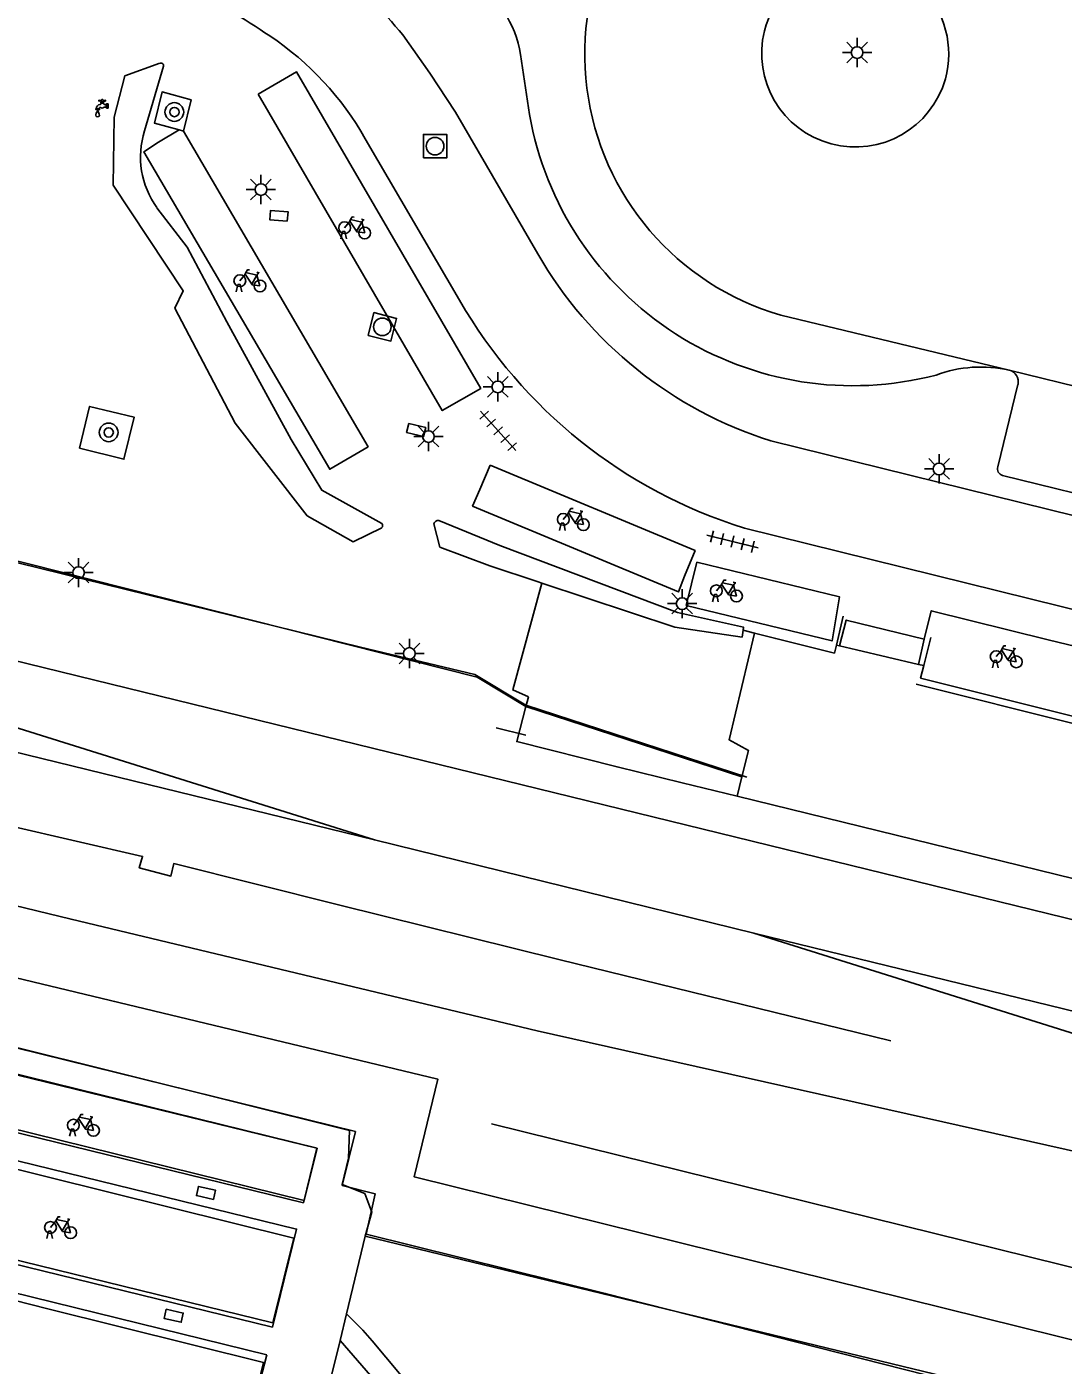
# Model space of a CAD drawing. Extents: x 131000 to 133014, y 396499 to 399001.
# Drawn here: x 131743 to 131787.3, y 397362.6 to 397419.8 of the extents above; entities that cross this region are included whole.
import ezdxf

# ---------------------------------------------------------------- set-up
doc = ezdxf.new("R2010")
doc.units = 0
for name, color, linetype in [('gg-afsc-hekwerk', 7, 'Continuous'), ('gg-afsc-muur', 7, 'Continuous'), ('gg-aspt-spoorlijn', 7, 'Continuous'), ('gg-knt-bronhoudergrens', 7, 'Continuous'), ('gg-knt-trap', 7, 'Continuous'), ('gg-knt-verharding', 7, 'Continuous'), ('gg-knt-verharding nz', 7, 'Continuous'), ('gt-grn-groengrens', 7, 'Continuous'), ('gt-symb-boom', 7, 'Continuous'), ('gt-symb-fietsenrek', 7, 'Continuous'), ('gt-symb-kolk center center', 7, 'Continuous'), ('gt-symb-lichtmast', 7, 'Continuous'), ('gt-symb-rioolschacht', 7, 'Continuous'), ('gt-symb-tegel verharding', 7, 'Continuous'), ('gt-symb-watertappunt', 7, 'Continuous'), ('gx-grn-IMGEO niveau 01', 7, 'Continuous'), ('gx-grn-maaiveld', 7, 'Continuous')]:
    doc.layers.add(name, color=color, linetype=linetype)

# ---------------------------------------------------------------- blocks, each defined once
blk = doc.blocks.new('gt0-WTP')
at = {"layer": 'gt-symb-watertappunt'}
for p, q in [((-0.141, 0.229), (-0.141, 0.214)), ((-0.141, 0.229), (-0.141, 0.214)), ((-0.125, 0.198), (-0.041, 0.207)), ((-0.125, 0.198), (-0.041, 0.207)), ((-0.042, 0.234), (-0.124, 0.243)), ((-0.042, 0.234), (-0.124, 0.243)), ((-0.024, 0.244), (-0.031, 0.238)), ((-0.024, 0.244), (-0.031, 0.238)), ((-0.019, 0.266), (-0.019, 0.256)), ((-0.019, 0.266), (-0.019, 0.256)), ((-0.017, 0.184), (-0.018, 0.164)), ((-0.017, 0.184), (-0.018, 0.164)), ((0.022, 0.164), (0.021, 0.183)), ((0.022, 0.164), (0.021, 0.183)), ((0.023, 0.256), (0.024, 0.267)), ((0.023, 0.256), (0.024, 0.267)), ((0.035, 0.238), (0.028, 0.245)), ((0.035, 0.238), (0.028, 0.245)), ((0.128, 0.243), (0.046, 0.233)), ((0.128, 0.243), (0.046, 0.233)), ((0.046, 0.206), (0.129, 0.198)), ((0.046, 0.206), (0.129, 0.198)), ((0.145, 0.213), (0.145, 0.228)), ((0.145, 0.213), (0.145, 0.228)), ((0.183, 0.079), (0.183, -0.086)), ((0.183, 0.079), (0.183, -0.086)), ((0.244, 0.089), (0.193, 0.089)), ((0.244, 0.089), (0.193, 0.089)), ((0.254, -0.086), (0.254, 0.079)), ((0.254, -0.086), (0.254, 0.079)), ((-0.251, -0.124), (-0.126, -0.124)), ((-0.251, -0.124), (-0.126, -0.124)), ((0.193, -0.096), (0.244, -0.096)), ((0.193, -0.096), (0.244, -0.096))]:
    blk.add_line(p, q, dxfattribs=at)
for points in [[(0.078, -0.063), (0.172, -0.063), (0.172, 0.059), (0.092, 0.059), (0.072, 0.074), (0.053, 0.089), (0.054, 0.111), (-0.048, 0.111), (-0.049, 0.089), (-0.09, 0.059)], [(0.078, -0.063), (0.172, -0.063), (0.172, 0.059), (0.092, 0.059), (0.072, 0.074), (0.053, 0.089), (0.054, 0.111), (-0.048, 0.111), (-0.049, 0.089), (-0.09, 0.059)], [(-0.028, 0.154), (-0.059, 0.154), (-0.059, 0.124), (0.064, 0.124), (0.064, 0.154), (0.032, 0.154)], [(-0.028, 0.154), (-0.059, 0.154), (-0.059, 0.124), (0.064, 0.124), (0.064, 0.154), (0.032, 0.154)], [(-0.03, 0.196), (-0.03, 0.194), (-0.027, 0.194)], [(-0.03, 0.196), (-0.03, 0.194), (-0.027, 0.194)], [(0.031, 0.193), (0.035, 0.193), (0.035, 0.196)], [(0.031, 0.193), (0.035, 0.193), (0.035, 0.196)], [(-0.121, -0.355), (-0.189, -0.203), (-0.267, -0.348)], [(-0.121, -0.355), (-0.189, -0.203), (-0.267, -0.348)]]:
    blk.add_lwpolyline(points, dxfattribs=at)
blk.add_lwpolyline([(-0.269, -0.13), (-0.109, -0.13), (-0.109, -0.16), (-0.269, -0.16)], close=True, dxfattribs=at)
blk.add_lwpolyline([(-0.269, -0.13), (-0.109, -0.13), (-0.109, -0.16), (-0.269, -0.16)], close=True, dxfattribs=at)
for centre, radius, start, end in [((-0.065, -0.125), 0.186, 97.6391, 179.5238), ((-0.065, -0.125), 0.186, 97.6391, 179.5238), ((-0.126, 0.228), 0.015, 83.5026, 178.1535), ((-0.126, 0.228), 0.015, 83.5026, 178.1535), ((-0.126, 0.213), 0.015, 178.1535, 275.5795), ((-0.126, 0.213), 0.015, 178.1535, 275.5795), ((-0.04, 0.249), 0.015, 263.5026, 310.2535), ((-0.04, 0.249), 0.015, 263.5026, 310.2535), ((-0.04, 0.197), 0.01, 358.8072, 95.5795), ((-0.04, 0.197), 0.01, 358.8072, 95.5795), ((-0.028, 0.164), 0.01, 270, 358.8072), ((-0.028, 0.164), 0.01, 270, 358.8072), ((-0.027, 0.184), 0.01, 358.8072, 88.8072), ((-0.027, 0.184), 0.01, 358.8072, 88.8072), ((-0.034, 0.255), 0.015, 313.7443, 2.488), ((-0.034, 0.255), 0.015, 313.7443, 2.488), ((0.002, 0.256), 0.0242, 27.6778, 154.2233), ((0.002, 0.256), 0.0242, 27.6778, 154.2233), ((0.031, 0.183), 0.01, 91.1928, 181.1928), ((0.031, 0.183), 0.01, 91.1928, 181.1928), ((0.032, 0.164), 0.01, 181.1928, 270), ((0.032, 0.164), 0.01, 181.1928, 270), ((0.038, 0.256), 0.015, 177.512, 226.2557), ((0.038, 0.256), 0.015, 177.512, 226.2557), ((0.046, 0.249), 0.0156, 223.3793, 270.1302), ((0.046, 0.249), 0.0156, 223.3793, 270.1302), ((0.045, 0.196), 0.01, 84.4205, 181.1928), ((0.045, 0.196), 0.01, 84.4205, 181.1928), ((0.13, 0.228), 0.015, 1.8465, 96.4974), ((0.13, 0.228), 0.015, 1.8465, 96.4974), ((0.13, 0.213), 0.015, 264.4205, 1.8465), ((0.13, 0.213), 0.015, 264.4205, 1.8465), ((0.193, 0.079), 0.01, 90, 180), ((0.193, 0.079), 0.01, 90, 180), ((0.244, 0.079), 0.01, 0, 90), ((0.244, 0.079), 0.01, 0, 90), ((-0.196, -0.388), 0.0814, 151.1653, 24.0576), ((-0.196, -0.388), 0.0814, 151.1653, 24.0576), ((-0.074, -0.114), 0.0533, 95.9137, 190.2253), ((-0.074, -0.114), 0.0533, 95.9137, 190.2253), ((0, 0), 0.1, 217.5976, 321.3207), ((0, 0), 0.1, 217.5976, 321.3207), ((0.193, -0.086), 0.01, 180, 270), ((0.193, -0.086), 0.01, 180, 270), ((0.244, -0.086), 0.01, 270, 360), ((0.244, -0.086), 0.01, 270, 360)]:
    blk.add_arc(centre, radius, start, end, dxfattribs=at)
blk = doc.blocks.new('gt0-LMAST')
at = {"layer": 'gt-symb-lichtmast'}
for p, q in [((-0.005, 0.246), (-0.005, 0.621)), ((-0.182, 0.173), (-0.447, 0.438)), ((0.172, 0.173), (0.437, 0.438)), ((-0.255, -0.004), (-0.63, -0.004)), ((-0.182, -0.181), (-0.447, -0.446)), ((-0.005, -0.254), (-0.005, -0.629)), ((0.437, -0.446), (0.172, -0.181)), ((0.245, -0.004), (0.62, -0.004))]:
    blk.add_line(p, q, dxfattribs=at)
blk.add_circle((-0.005, -0.004), 0.25, dxfattribs=at)
blk = doc.blocks.new('gt0-RS')
at = {"layer": 'gt-symb-rioolschacht'}
blk.add_lwpolyline([(-0.5, -0.5), (0.5, -0.5), (0.5, 0.5), (-0.5, 0.5)], close=True, dxfattribs=at)
blk.add_circle((0, 0), 0.375, dxfattribs=at)
blk = doc.blocks.new('gt0-BOOM')
at = {"layer": 'gt-symb-boom'}
for radius in [0.4, 0.2]:
    blk.add_circle((0, 0), radius, dxfattribs=at)
blk = doc.blocks.new('gt0-FREK')
at = {"layer": 'gt-symb-fietsenrek'}
for p, q in [((0.259, 0.762), (0.294, 0.823)), ((0.54, 0.335), (0.259, 0.762)), ((0.294, 0.823), (0.767, 0.714)), ((0.767, 0.714), (0.54, 0.335)), ((0.757, 0.841), (0.866, 0.816)), ((0.767, 0.714), (0.84, 0.822)), ((0.895, 0.252), (0.767, 0.714))]:
    blk.add_line(p, q, dxfattribs=at)
for points in [[(0.036, 0.476), (0.228, 0.708), (0.259, 0.762)], [(0.294, 0.823), (0.36, 0.937), (0.452, 0.935)], [(-0.124, 0), (-0.047, 0.312), (0.053, 0.312), (0.12, 0)], [(0.54, 0.335), (0.555, 0.305), (0.895, 0.252)]]:
    blk.add_lwpolyline(points, dxfattribs=at)
for centre in [(0.036, 0.476), (0.895, 0.252)]:
    blk.add_circle(centre, 0.252, dxfattribs=at)
blk = doc.blocks.new('gt0-KOLKCC')
at = {"layer": 'gt-symb-kolk center center'}
blk.add_lwpolyline([(-0.375, 0.2), (0.375, 0.2), (0.375, -0.2), (-0.375, -0.2)], close=True, dxfattribs=at)
blk = doc.blocks.new('gt0-TEG1')
at = {"layer": 'gt-symb-tegel verharding'}
for p, q in [((-1.125, 0), (1.125, 0)), ((-0.9, -0.25), (-0.9, 0.25)), ((-0.45, -0.25), (-0.45, 0.25)), ((0, -0.25), (0, 0.25)), ((0.45, -0.25), (0.45, 0.25)), ((0.9, -0.25), (0.9, 0.25))]:
    blk.add_line(p, q, dxfattribs=at)

msp = doc.modelspace()

# ---------------------------------------------------------------- linework, layer by layer
at = {"layer": 'gg-afsc-hekwerk'}
msp.add_line((131763.101, 397389.841), (131764.368, 397389.526), dxfattribs=at)
for points in [[(131773.803, 397387.731), (131764.361, 397390.805), (131762.176, 397392.112), (131757.298, 397393.292), (131742.728, 397396.881), (131725.995, 397401.003)], [(131773.637, 397394.011), (131774.134, 397393.883), (131775.033, 397393.652), (131777.542, 397393.034), (131777.623, 397393.376), (131777.912, 397394.603)], [(131781.027, 397391.698), (131787.849, 397389.992), (131792.493, 397388.832), (131806.112, 397385.437), (131822.134, 397381.485), (131829.711, 397379.565)], [(131779.947, 397376.463), (131765.767, 397379.945), (131756.358, 397382.28), (131749.326, 397384.036), (131749.202, 397383.503), (131747.851, 397383.857), (131747.991, 397384.345), (131742.325, 397385.649), (131736.618, 397387.108), (131736.842, 397388.039)], [(131961.614, 397310.537), (131944.559, 397315.167), (131934.543, 397317.934), (131930.553, 397319.06), (131916.356, 397323.122), (131892.311, 397329.704), (131854.564, 397340.216), (131849.637, 397341.442), (131818.287, 397349.449), (131799.726, 397357.003), (131796.969, 397358.251), (131767.753, 397365.671), (131757.54, 397368.204), (131757.928, 397369.923), (131756.523, 397370.287), (131757.084, 397372.587), (131749.057, 397374.568), (131739.292, 397376.973), (131731.963, 397378.765)], [(131737.227, 397377.431), (131742.153, 397376.298), (131756.824, 397372.632), (131756.791, 397371.444), (131756.513, 397370.324), (131757.484, 397369.94), (131757.788, 397369.144), (131757.493, 397368.124)], [(132064.862, 397285.108), (132014.808, 397296.961), (131960.196, 397310.355), (131916.356, 397323.122), (131885.215, 397331.93), (131818.576, 397347.936), (131796.933, 397358.565), (131757.493, 397368.124)]]:
    msp.add_lwpolyline(points, dxfattribs=at)
at = {"layer": 'gg-afsc-muur'}
for p, q in [((131748.081, 397415.347), (131748.887, 397418.113)), ((131764.886, 397396.075), (131765.043, 397396.023))]:
    msp.add_line(p, q, dxfattribs=at)
for points in [[(131758.204, 397398.386), (131756.986, 397397.789), (131755.029, 397398.893), (131751.947, 397402.856), (131749.373, 397407.771), (131749.729, 397408.506), (131746.73, 397413.02), (131746.777, 397415.933), (131747.23, 397417.697), (131748.736, 397418.232)], [(131758.217, 397398.573), (131755.652, 397399.991), (131754.341, 397402.159), (131751.596, 397407.192), (131749.891, 397410.372), (131748.604, 397412.064)], [(131760.437, 397398.556), (131760.694, 397397.56), (131762.825, 397396.755), (131764.886, 397396.075)], [(131773.637, 397394.011), (131773.656, 397394.142), (131770.841, 397394.763), (131763.244, 397397.63), (131760.641, 397398.695)], [(131781.658, 397393.695), (131781.357, 397392.495), (131781.223, 397391.96), (131810.631, 397384.618), (131829.857, 397379.985), (131830.077, 397380.813), (131830.317, 397381.714)]]:
    msp.add_lwpolyline(points, dxfattribs=at)
for centre, radius, start, end in [((131748.781, 397418.133), 0.108, 349.2605, 114.2576), ((131751.577, 397414.221), 3.673, 162.1464, 215.9565), ((131758.101, 397398.487), 0.144, 315.5091, 36.5374), ((131760.614, 397398.515), 0.182, 81.4366, 167.1023)]:
    msp.add_arc(centre, radius, start, end, dxfattribs=at)
at = {"layer": 'gg-aspt-spoorlijn'}
for p, q in [((131730.687, 397393.578), (131757.904, 397385.057)), ((131730.13, 397391.837), (131757.904, 397385.057)), ((131757.904, 397385.057), (131774.105, 397381.07)), ((131774.105, 397381.07), (131801.436, 397372.467)), ((131774.105, 397381.07), (131801.874, 397374.268))]:
    msp.add_line(p, q, dxfattribs=at)
for points in [[(131730.419, 397395.679), (131868.942, 397361.737), (131903.166, 397353.165), (132046.719, 397318.202), (132097.768, 397305.577)], [(131733.135, 397384.528), (131744.941, 397381.656), (131764.841, 397376.893), (131798.667, 397369.303), (131817.252, 397364.815)], [(131762.896, 397372.918), (131792.642, 397365.556), (131855.301, 397350.733)]]:
    msp.add_lwpolyline(points, dxfattribs=at)
at = {"layer": 'gg-knt-bronhoudergrens'}
for p, q in [((131777.759, 397393.344), (131777.623, 397393.376)), ((131764.472, 397391.164), (131764.416, 397390.949))]:
    msp.add_line(p, q, dxfattribs=at)
for points in [[(131765.043, 397396.023), (131763.802, 397391.457), (131764.472, 397391.164)], [(131787.591, 397390.37), (131781.223, 397391.96), (131781.357, 397392.495), (131781.131, 397392.548)]]:
    msp.add_lwpolyline(points, dxfattribs=at)
at = {"layer": 'gg-knt-trap'}
msp.add_line((131781.378, 397393.631), (131781.131, 397392.548), dxfattribs=at)
msp.add_lwpolyline([(131777.759, 397393.344), (131778.049, 397394.442), (131781.378, 397393.631)], dxfattribs=at)
at = {"layer": 'gg-knt-verharding'}
for p, q in [((131764.139, 397418.606), (131764.514, 397416.052)), ((131749.555, 397415.388), (131749.736, 397415.338)), ((131761.535, 397408.112), (131757.499, 397415.004)), ((131775.252, 397407.469), (131785.005, 397405.12)), ((131788.901, 397404.159), (131785.005, 397405.12)), ((131784.526, 397400.987), (131785.381, 397404.503)), ((131726.016, 397401.17), (131762.283, 397392.002)), ((131773.703, 397398.375), (131834.879, 397383.175)), ((131788.264, 397393.212), (131786.674, 397393.605)), ((131756.709, 397364.801), (131757.493, 397368.124)), ((131756.43, 397363.66), (131756.709, 397364.801)), ((131756.43, 397363.66), (131755.679, 397360.659)), ((131759.51, 397360.11), (131756.43, 397363.66))]:
    msp.add_line(p, q, dxfattribs=at)
for points in [[(131764.87, 397410.09), (131761.364, 397416.147), (131760.268, 397417.815), (131759.11, 397419.442)], [(131749.736, 397415.338), (131750.064, 397416.671), (131748.828, 397417.01), (131748.499, 397415.677), (131749.555, 397415.388)], [(131745.294, 397401.781), (131745.731, 397403.575), (131747.635, 397403.107), (131747.198, 397401.313), (131745.294, 397401.781)], [(131784.721, 397400.625), (131790.063, 397399.306), (131791.136, 397403.608)], [(131774.822, 397402.104), (131876.67, 397376.935), (131879.568, 397376.174), (131882.462, 397375.384), (131906.495, 397368.721), (131912.543, 397367.111), (131948.179, 397358.291)], [(131786.674, 397393.605), (131781.679, 397394.84), (131781.378, 397393.631)], [(131743.046, 397361.44), (131752.271, 397359.169), (131753.158, 397362.717), (131743.941, 397365.019)]]:
    msp.add_lwpolyline(points, dxfattribs=at)
for centre, radius, start, end in [((131778.495, 397418.626), 11.619, 120.6589, 253.7938), ((131720.812, 397370.465), 58.809, 56.31773, 64.1143), ((131778.425, 397418.633), 3.998, 344.5882, 165.6293), ((131747.6, 397410.059), 14.85, 39.1874, 54.6633), ((131759.279, 397417.787), 4.928, 9.5632, 55.9586), ((131746.328, 397408.742), 12.807, 29.2711, 56.3335), ((131778.431, 397418.656), 3.999, 165.9713, 344.2461), ((131778.33, 397418.484), 14.029, 189.984, 284.6707), ((131780.088, 397418.86), 17.564, 209.955, 252.5543), ((131779.987, 397418.699), 21.274, 209.8464, 252.8191), ((131783.795, 397399.73), 5.525, 77.3436, 110.2431), ((131784.88, 397404.621), 0.515, 346.7818, 75.9345), ((131784.778, 397400.889), 0.27, 158.7755, 257.8449)]:
    msp.add_arc(centre, radius, start, end, dxfattribs=at)
at = {"layer": 'gg-knt-verharding nz'}
for p, q in [((131749.555, 397415.388), (131748.667, 397414.867)), ((131734.662, 397367.336), (131743.941, 397365.019))]:
    msp.add_line(p, q, dxfattribs=at)
for points in [[(131752.928, 397416.909), (131754.571, 397417.864), (131762.434, 397404.342), (131760.789, 397403.391), (131752.928, 397416.909)], [(131748.667, 397414.867), (131748.053, 397414.451), (131755.988, 397400.884), (131757.623, 397401.851), (131749.736, 397415.338)], [(131762.836, 397401.055), (131762.398, 397400.021), (131762.084, 397399.31), (131770.886, 397395.645), (131771.132, 397396.323), (131771.592, 397397.409), (131762.836, 397401.055)], [(131771.669, 397396.912), (131771.209, 397395.069), (131777.441, 397393.551), (131777.759, 397395.429), (131771.669, 397396.912)], [(131736.373, 397374.221), (131754.891, 397369.645), (131755.442, 397371.875), (131736.963, 397376.441)], [(131735.056, 397368.948), (131753.557, 397364.421), (131754.451, 397368.038), (131735.944, 397372.63)]]:
    msp.add_lwpolyline(points, dxfattribs=at)
at = {"layer": 'gt-grn-groengrens'}
msp.add_lwpolyline([(131756.709, 397364.801), (131757.403, 397364.107), (131757.8, 397363.65), (131761.304, 397359.46)], dxfattribs=at)
at = {"layer": 'gx-grn-IMGEO niveau 01'}
for points in [[(131737.166, 397376.339), (131736.613, 397374.086), (131736.595, 397374.013), (131754.863, 397369.546), (131755.434, 397371.872), (131737.166, 397376.339)], [(131753.548, 397364.235), (131754.572, 397368.423), (131736.359, 397372.876), (131736.288, 397372.585), (131735.335, 397368.689), (131753.548, 397364.235)], [(131753.293, 397363.051), (131735.063, 397367.535), (131734.063, 397363.471), (131752.252, 397358.983), (131753.293, 397363.051)]]:
    msp.add_lwpolyline(points, dxfattribs=at)
at = {"layer": 'gx-grn-maaiveld'}
for p, q in [((131774.134, 397393.883), (131773.637, 397394.011)), ((131774.134, 397393.883), (131775.033, 397393.652)), ((131764.365, 397390.752), (131762.283, 397392.002)), ((131764.365, 397390.752), (131764.416, 397390.949)), ((131773.592, 397387.74), (131764.365, 397390.752)), ((131773.592, 397387.74), (131773.392, 397386.922))]:
    msp.add_line(p, q, dxfattribs=at)
for points in [[(131765.043, 397396.023), (131770.722, 397394.142), (131773.594, 397393.713), (131773.637, 397394.011)], [(131774.134, 397393.883), (131773.046, 397389.322), (131773.869, 397388.876), (131773.592, 397387.74)], [(131777.623, 397393.376), (131777.542, 397393.034), (131775.033, 397393.652)], [(131777.759, 397393.344), (131778.481, 397393.174), (131781.131, 397392.548)], [(131773.392, 397386.922), (131771.037, 397387.495), (131768.259, 397388.169), (131763.976, 397389.251), (131764.365, 397390.752)], [(131773.392, 397386.922), (131873.211, 397362.425), (131920.515, 397350.625), (132004.818, 397330.038), (132041.097, 397321.185)], [(131732.985, 397381.463), (131760.606, 397374.822), (131759.585, 397370.66), (131791.936, 397362.64), (131854.61, 397347.814), (131886.275, 397338.155), (131925.106, 397323.917), (131939.256, 397319.095), (131943.912, 397317.568), (131951.217, 397315.332), (131969.045, 397310.616), (132053.802, 397290.43), (132065.195, 397287.116), (132066.829, 397285.59), (132067.499, 397285.439)]]:
    msp.add_lwpolyline(points, dxfattribs=at)

# ---------------------------------------------------------------- block references
at = {"layer": 'gt-symb-boom'}
for p in [(131749.35, 397416.151), (131746.545, 397402.463)]:
    msp.add_blockref('gt0-BOOM', p, dxfattribs=at)
at = {"layer": 'gt-symb-fietsenrek'}
for p in [(131756.584, 397410.73), (131752.112, 397408.467), (131765.924, 397398.268), (131772.462, 397395.217), (131784.414, 397392.405), (131745.001, 397372.384), (131744.023, 397368.013)]:
    msp.add_blockref('gt0-FREK', p, dxfattribs=at)
at = {"layer": 'gt-symb-kolk center center'}
for p, rotation in [((131753.815, 397411.719), 175.6786585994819), ((131759.678, 397402.563), -13.621290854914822), ((131750.7, 397369.967), 167.11668164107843), ((131749.319, 397364.719), -12.411516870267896)]:
    msp.add_blockref('gt0-KOLKCC', p, dxfattribs=dict(at, rotation=rotation))
at = {"layer": 'gt-symb-lichtmast'}
for p in [(131778.515, 397418.696), (131753.053, 397412.843), (131763.169, 397404.41), (131760.208, 397402.288), (131782.014, 397400.904), (131745.264, 397396.473), (131771.042, 397395.149), (131759.392, 397393.019)]:
    msp.add_blockref('gt0-LMAST', p, dxfattribs=at)
at = {"layer": 'gt-symb-rioolschacht'}
msp.add_blockref('gt0-RS', (131760.485, 397414.691), dxfattribs=at)
at = {"layer": 'gt-symb-rioolschacht', "rotation": -14.119602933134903}
msp.add_blockref('gt0-RS', (131758.235, 397406.971), dxfattribs=at)
at = {"layer": 'gt-symb-tegel verharding'}
for p, rotation in [((131763.18, 397402.526), -48.161850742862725), ((131773.186, 397397.795), -14.008443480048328)]:
    msp.add_blockref('gt0-TEG1', p, dxfattribs=dict(at, rotation=rotation))
at = {"layer": 'gt-symb-watertappunt'}
msp.add_blockref('gt0-WTP', (131746.266, 397416.415), dxfattribs=at)

doc.saveas('drawing.dxf')
